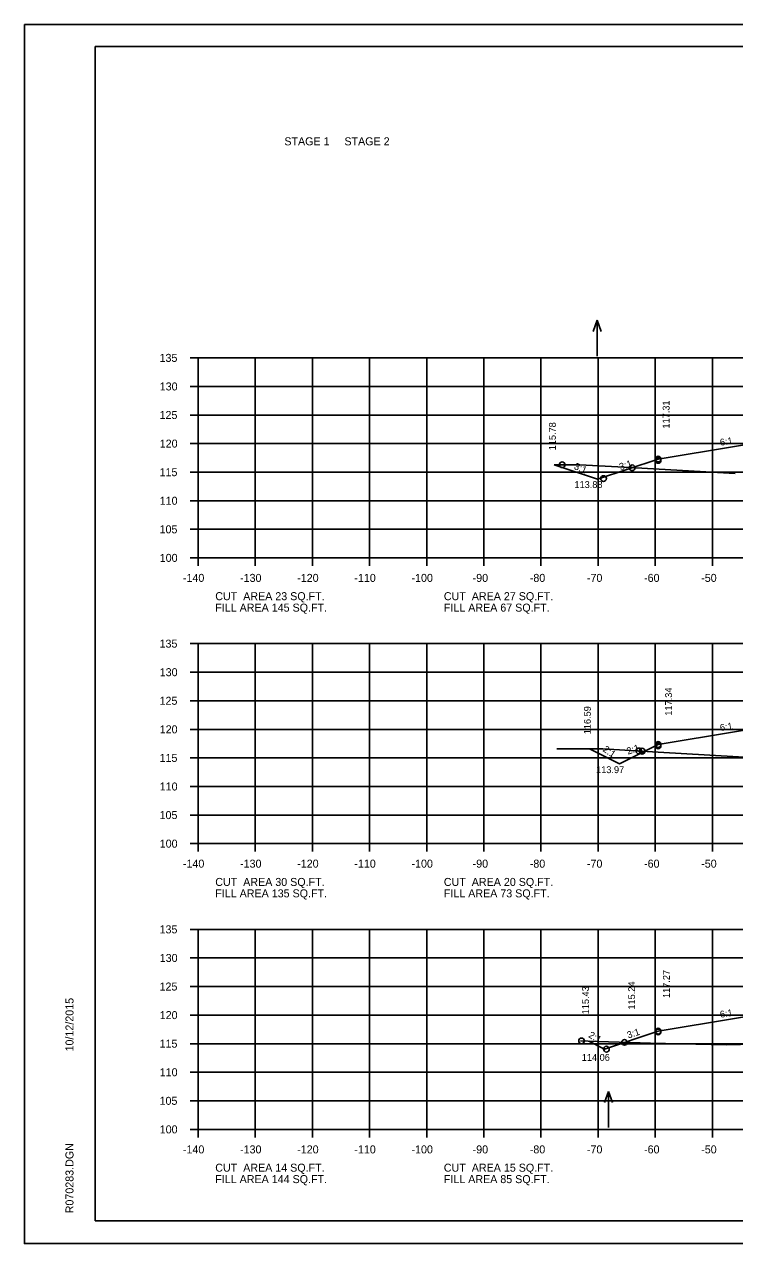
# Model space of a CAD drawing. Extents: x 1175611 to 1176402, y -433344 to -416213.
# Drawn here: x 1175610.6 to 1175734.9, y -418196.5 to -417983.2 of the extents above; entities that cross this region are included whole.
import ezdxf

# ---------------------------------------------------------------- set-up
doc = ezdxf.new("R2010")
doc.units = 0
for name, color, linetype in [('Default', 7, 'Continuous'), ('R_Axis', 7, 'Continuous'), ('R_Axis Annot', 7, 'Continuous'), ('R_Border', 7, 'Continuous'), ('R_Exist Surface', 7, 'Continuous'), ('R_Fin Surface', 7, 'Continuous'), ('R_Grid', 7, 'Continuous'), ('R_No Plot', 7, 'Continuous'), ('R_Water Annot', 7, 'Continuous'), ('R_Xsect Elev', 7, 'Continuous'), ('R_Xsect Slope', 7, 'Continuous')]:
    doc.layers.add(name, color=color, linetype=linetype)

msp = doc.modelspace()

# ---------------------------------------------------------------- linework, layer by layer
at = {"layer": 'R_Axis'}
for p, q in [((1175639.57, -418041.55), (1175640.97, -418041.55)), ((1175640.97, -418076.55), (1175640.97, -418041.55)), ((1175639.57, -418046.55), (1175640.97, -418046.55)), ((1175639.57, -418051.55), (1175640.97, -418051.55)), ((1175639.57, -418056.55), (1175640.97, -418056.55)), ((1175639.57, -418061.55), (1175640.97, -418061.55)), ((1175639.57, -418066.55), (1175640.97, -418066.55)), ((1175639.57, -418071.55), (1175640.97, -418071.55)), ((1175639.57, -418076.55), (1175640.97, -418076.55)), ((1175640.97, -418076.55), (1175920.97, -418076.55)), ((1175640.97, -418077.95), (1175640.97, -418076.55)), ((1175650.97, -418077.95), (1175650.97, -418076.55)), ((1175660.97, -418077.95), (1175660.97, -418076.55)), ((1175670.97, -418077.95), (1175670.97, -418076.55)), ((1175680.97, -418077.95), (1175680.97, -418076.55)), ((1175690.97, -418077.95), (1175690.97, -418076.55)), ((1175700.97, -418077.95), (1175700.97, -418076.55)), ((1175710.97, -418077.95), (1175710.97, -418076.55)), ((1175720.97, -418077.95), (1175720.97, -418076.55)), ((1175730.97, -418077.95), (1175730.97, -418076.55)), ((1175639.57, -418091.55), (1175640.97, -418091.55)), ((1175640.97, -418126.55), (1175640.97, -418091.55)), ((1175639.57, -418096.55), (1175640.97, -418096.55)), ((1175639.57, -418101.55), (1175640.97, -418101.55)), ((1175639.57, -418106.55), (1175640.97, -418106.55)), ((1175639.57, -418111.55), (1175640.97, -418111.55)), ((1175639.57, -418116.55), (1175640.97, -418116.55)), ((1175639.57, -418121.55), (1175640.97, -418121.55)), ((1175639.57, -418126.55), (1175640.97, -418126.55)), ((1175640.97, -418126.55), (1175920.97, -418126.55)), ((1175640.97, -418127.95), (1175640.97, -418126.55)), ((1175650.97, -418127.95), (1175650.97, -418126.55)), ((1175660.97, -418127.95), (1175660.97, -418126.55)), ((1175670.97, -418127.95), (1175670.97, -418126.55)), ((1175680.97, -418127.95), (1175680.97, -418126.55)), ((1175690.97, -418127.95), (1175690.97, -418126.55)), ((1175700.97, -418127.95), (1175700.97, -418126.55)), ((1175710.97, -418127.95), (1175710.97, -418126.55)), ((1175720.97, -418127.95), (1175720.97, -418126.55)), ((1175730.97, -418127.95), (1175730.97, -418126.55)), ((1175639.57, -418141.55), (1175640.97, -418141.55)), ((1175640.97, -418176.55), (1175640.97, -418141.55)), ((1175639.57, -418146.55), (1175640.97, -418146.55)), ((1175639.57, -418151.55), (1175640.97, -418151.55)), ((1175639.57, -418156.55), (1175640.97, -418156.55)), ((1175639.57, -418161.55), (1175640.97, -418161.55)), ((1175639.57, -418166.55), (1175640.97, -418166.55)), ((1175639.57, -418171.55), (1175640.97, -418171.55)), ((1175639.57, -418176.55), (1175640.97, -418176.55)), ((1175640.97, -418176.55), (1175920.97, -418176.55)), ((1175640.97, -418177.95), (1175640.97, -418176.55)), ((1175650.97, -418177.95), (1175650.97, -418176.55)), ((1175660.97, -418177.95), (1175660.97, -418176.55)), ((1175670.97, -418177.95), (1175670.97, -418176.55)), ((1175680.97, -418177.95), (1175680.97, -418176.55)), ((1175690.97, -418177.95), (1175690.97, -418176.55)), ((1175700.97, -418177.95), (1175700.97, -418176.55)), ((1175710.97, -418177.95), (1175710.97, -418176.55)), ((1175720.97, -418177.95), (1175720.97, -418176.55)), ((1175730.97, -418177.95), (1175730.97, -418176.55))]:
    msp.add_line(p, q, dxfattribs=at)
at = {"layer": 'R_Border'}
for p, q in [((1175622.97, -417987.09), (1175939.15, -417987.09)), ((1175622.97, -418192.55), (1175622.97, -417987.09)), ((1175622.97, -418192.55), (1175622.97, -418192.55)), ((1175939.15, -418192.55), (1175622.97, -418192.55))]:
    msp.add_line(p, q, dxfattribs=at)
at = {"layer": 'R_Exist Surface'}
for points in [[(1175703.28, -418060.27), (1175705.46, -418060.26), (1175707.74, -418060.25), (1175715.51, -418060.7), (1175734.93, -418061.78)], [(1175703.72, -418109.95), (1175708.87, -418109.96), (1175711.78, -418109.97), (1175721.46, -418110.53), (1175739.56, -418111.6)], [(1175707.89, -418161.05), (1175709.2, -418161.12), (1175710.96, -418161.18), (1175720.16, -418161.45), (1175733.35, -418161.76), (1175738.41, -418161.66)]]:
    msp.add_lwpolyline(points, dxfattribs=at)
at = {"layer": 'R_Fin Surface'}
for points in [[(1175703.28, -418060.27), (1175710.88, -418062.8), (1175721.47, -418059.27), (1175735.2, -418056.98), (1175743.47, -418055.6), (1175749.47, -418055.36), (1175751.47, -418055.32), (1175780.97, -418054.73), (1175810.47, -418055.32), (1175812.47, -418055.36), (1175818.47, -418055.6), (1175826.75, -418056.98), (1175840.47, -418059.27), (1175850.32, -418062.55), (1175857.08, -418060.3)], [(1175709.46, -418109.96), (1175714.7, -418112.58), (1175721.47, -418109.2), (1175735.2, -418106.91), (1175743.47, -418105.53), (1175749.47, -418105.29), (1175751.47, -418105.25), (1175780.97, -418104.66), (1175810.47, -418105.25), (1175812.47, -418105.29), (1175818.47, -418105.53), (1175826.75, -418106.91), (1175840.47, -418109.2), (1175849.93, -418112.35), (1175853.54, -418111.15)], [(1175709.33, -418161.12), (1175712.06, -418162.49), (1175721.47, -418159.36), (1175735.2, -418157.07), (1175743.47, -418155.69), (1175749.47, -418155.45), (1175751.47, -418155.41), (1175780.97, -418154.82), (1175810.47, -418155.41), (1175812.47, -418155.45), (1175818.47, -418155.69), (1175826.75, -418157.07), (1175840.47, -418159.36), (1175848.85, -418162.15), (1175850.31, -418161.66)]]:
    msp.add_lwpolyline(points, dxfattribs=at)
at = {"layer": 'R_Grid'}
for p, q in [((1175640.97, -418041.55), (1175920.97, -418041.55)), ((1175640.97, -418076.55), (1175640.97, -418041.55)), ((1175650.97, -418076.55), (1175650.97, -418041.55)), ((1175660.97, -418076.55), (1175660.97, -418041.55)), ((1175670.97, -418076.55), (1175670.97, -418041.55)), ((1175680.97, -418076.55), (1175680.97, -418041.55)), ((1175690.97, -418076.55), (1175690.97, -418041.55)), ((1175700.97, -418076.55), (1175700.97, -418041.55)), ((1175710.97, -418076.55), (1175710.97, -418041.55)), ((1175720.97, -418076.55), (1175720.97, -418041.55)), ((1175730.97, -418076.55), (1175730.97, -418041.55)), ((1175640.97, -418046.55), (1175920.97, -418046.55)), ((1175640.97, -418051.55), (1175920.97, -418051.55)), ((1175640.97, -418056.55), (1175920.97, -418056.55)), ((1175640.97, -418061.55), (1175920.97, -418061.55)), ((1175640.97, -418066.55), (1175920.97, -418066.55)), ((1175640.97, -418071.55), (1175920.97, -418071.55)), ((1175640.97, -418076.55), (1175920.97, -418076.55)), ((1175640.97, -418091.55), (1175920.97, -418091.55)), ((1175640.97, -418126.55), (1175640.97, -418091.55)), ((1175640.97, -418091.55), (1175920.97, -418091.55)), ((1175640.97, -418126.55), (1175640.97, -418091.55)), ((1175650.97, -418126.55), (1175650.97, -418091.55)), ((1175650.97, -418126.55), (1175650.97, -418091.55)), ((1175660.97, -418126.55), (1175660.97, -418091.55)), ((1175660.97, -418126.55), (1175660.97, -418091.55)), ((1175670.97, -418126.55), (1175670.97, -418091.55)), ((1175670.97, -418126.55), (1175670.97, -418091.55)), ((1175680.97, -418126.55), (1175680.97, -418091.55)), ((1175680.97, -418126.55), (1175680.97, -418091.55)), ((1175690.97, -418126.55), (1175690.97, -418091.55)), ((1175690.97, -418126.55), (1175690.97, -418091.55)), ((1175700.97, -418126.55), (1175700.97, -418091.55)), ((1175700.97, -418126.55), (1175700.97, -418091.55)), ((1175710.97, -418126.55), (1175710.97, -418091.55)), ((1175710.97, -418126.55), (1175710.97, -418091.55)), ((1175720.97, -418126.55), (1175720.97, -418091.55)), ((1175720.97, -418126.55), (1175720.97, -418091.55)), ((1175730.97, -418126.55), (1175730.97, -418091.55)), ((1175730.97, -418126.55), (1175730.97, -418091.55)), ((1175640.97, -418096.55), (1175920.97, -418096.55)), ((1175640.97, -418096.55), (1175920.97, -418096.55)), ((1175640.97, -418101.55), (1175920.97, -418101.55)), ((1175640.97, -418101.55), (1175920.97, -418101.55)), ((1175640.97, -418106.55), (1175920.97, -418106.55)), ((1175640.97, -418111.55), (1175920.97, -418111.55)), ((1175640.97, -418111.55), (1175920.97, -418111.55)), ((1175640.97, -418116.55), (1175920.97, -418116.55)), ((1175640.97, -418116.55), (1175920.97, -418116.55)), ((1175640.97, -418121.55), (1175920.97, -418121.55)), ((1175640.97, -418121.55), (1175920.97, -418121.55)), ((1175640.97, -418126.55), (1175920.97, -418126.55)), ((1175640.97, -418126.55), (1175920.97, -418126.55)), ((1175640.97, -418141.55), (1175920.97, -418141.55)), ((1175640.97, -418176.55), (1175640.97, -418141.55)), ((1175640.97, -418141.55), (1175920.97, -418141.55)), ((1175640.97, -418176.55), (1175640.97, -418141.55)), ((1175650.97, -418176.55), (1175650.97, -418141.55)), ((1175650.97, -418176.55), (1175650.97, -418141.55)), ((1175660.97, -418176.55), (1175660.97, -418141.55)), ((1175660.97, -418176.55), (1175660.97, -418141.55)), ((1175670.97, -418176.55), (1175670.97, -418141.55)), ((1175670.97, -418176.55), (1175670.97, -418141.55)), ((1175680.97, -418176.55), (1175680.97, -418141.55)), ((1175680.97, -418176.55), (1175680.97, -418141.55)), ((1175690.97, -418176.55), (1175690.97, -418141.55)), ((1175690.97, -418176.55), (1175690.97, -418141.55)), ((1175700.97, -418176.55), (1175700.97, -418141.55)), ((1175700.97, -418176.55), (1175700.97, -418141.55)), ((1175710.97, -418176.55), (1175710.97, -418141.55)), ((1175710.97, -418176.55), (1175710.97, -418141.55)), ((1175720.97, -418176.55), (1175720.97, -418141.55)), ((1175720.97, -418176.55), (1175720.97, -418141.55)), ((1175730.97, -418176.55), (1175730.97, -418141.55)), ((1175730.97, -418176.55), (1175730.97, -418141.55)), ((1175640.97, -418146.55), (1175920.97, -418146.55)), ((1175640.97, -418146.55), (1175920.97, -418146.55)), ((1175640.97, -418151.55), (1175920.97, -418151.55)), ((1175640.97, -418151.55), (1175920.97, -418151.55)), ((1175640.97, -418156.55), (1175920.97, -418156.55)), ((1175640.97, -418156.55), (1175920.97, -418156.55)), ((1175640.97, -418161.55), (1175920.97, -418161.55)), ((1175640.97, -418161.55), (1175920.97, -418161.55)), ((1175640.97, -418166.55), (1175920.97, -418166.55)), ((1175640.97, -418166.55), (1175920.97, -418166.55)), ((1175640.97, -418171.55), (1175920.97, -418171.55)), ((1175640.97, -418171.55), (1175920.97, -418171.55)), ((1175640.97, -418176.55), (1175920.97, -418176.55)), ((1175640.97, -418176.55), (1175920.97, -418176.55))]:
    msp.add_line(p, q, dxfattribs=at)
at = {"layer": 'R_No Plot'}
for p, q in [((1175610.57, -417983.2), (1175943.91, -417983.2)), ((1175610.57, -418196.53), (1175943.91, -418196.53))]:
    msp.add_line(p, q, dxfattribs=at)
msp.add_lwpolyline([(1175610.57, -417983.2), (1175943.91, -417983.2), (1175943.91, -418196.54), (1175610.57, -418196.54)], close=True, dxfattribs=at)
for centre in [(1175704.68, -418060.26), (1175716.94, -418060.78), (1175716.94, -418060.78), (1175721.47, -418059.27), (1175721.47, -418059.49), (1175711.92, -418062.67), (1175721.47, -418109.2), (1175721.47, -418109.44), (1175718.07, -418110.33), (1175718.07, -418110.33), (1175718.68, -418110.37), (1175708.07, -418161.06), (1175715.58, -418161.32), (1175715.58, -418161.32), (1175715.58, -418161.32), (1175721.47, -418159.36), (1175721.47, -418159.49), (1175712.42, -418162.51)]:
    msp.add_circle(centre, 0.5, dxfattribs=at)
at = {"layer": 'R_Water Annot'}
for p, q in [((1175710.82, -418034.98), (1175710.12, -418036.91)), ((1175710.82, -418041.27), (1175710.82, -418034.98)), ((1175710.82, -418034.98), (1175711.52, -418036.91)), ((1175712.79, -418169.92), (1175712.09, -418171.85)), ((1175712.79, -418176.21), (1175712.79, -418169.92)), ((1175712.79, -418169.92), (1175713.49, -418171.85))]:
    msp.add_line(p, q, dxfattribs=at)

# ---------------------------------------------------------------- texts
at = {"layer": 'Default'}
for s, p in [('STAGE 1     STAGE 2', (1175656.06, -418004.36)), ('CUT  AREA 23 SQ.FT.', (1175643.97, -418083.95)), ('CUT  AREA 27 SQ.FT.', (1175683.97, -418083.95)), ('FILL AREA 145 SQ.FT.', (1175643.97, -418085.95)), ('FILL AREA 67 SQ.FT.', (1175683.97, -418085.95)), ('CUT  AREA 30 SQ.FT.', (1175643.97, -418133.95)), ('CUT  AREA 20 SQ.FT.', (1175683.97, -418133.95)), ('FILL AREA 135 SQ.FT.', (1175643.97, -418135.95)), ('FILL AREA 73 SQ.FT.', (1175683.97, -418135.95)), ('CUT  AREA 14 SQ.FT.', (1175643.97, -418183.95)), ('CUT  AREA 15 SQ.FT.', (1175683.97, -418183.95)), ('FILL AREA 144 SQ.FT.', (1175643.97, -418185.95)), ('FILL AREA 85 SQ.FT.', (1175683.97, -418185.95))]:
    msp.add_text(s, height=1.4, dxfattribs=at).set_placement(p)
at = {"layer": 'R_Axis Annot'}
for s, p in [('135', (1175634.22, -418042.25)), ('130', (1175634.25, -418047.25)), ('125', (1175634.22, -418052.25)), ('120', (1175634.25, -418057.25)), ('115', (1175634.22, -418062.25)), ('110', (1175634.25, -418067.25)), ('105', (1175634.22, -418072.25)), ('100', (1175634.25, -418077.25)), ('-140', (1175638.31, -418080.75)), ('-130', (1175648.31, -418080.75)), ('-120', (1175658.31, -418080.75)), ('-110', (1175668.31, -418080.75)), ('-100', (1175678.31, -418080.75)), ('-90', (1175689.01, -418080.75)), ('-80', (1175699.01, -418080.75)), ('-70', (1175709.01, -418080.75)), ('-60', (1175719.01, -418080.75)), ('-50', (1175729.01, -418080.75)), ('135', (1175634.22, -418092.25)), ('130', (1175634.25, -418097.25)), ('125', (1175634.22, -418102.25)), ('120', (1175634.25, -418107.25)), ('115', (1175634.22, -418112.25)), ('110', (1175634.25, -418117.25)), ('105', (1175634.22, -418122.25)), ('100', (1175634.25, -418127.25)), ('-140', (1175638.31, -418130.75)), ('-130', (1175648.31, -418130.75)), ('-120', (1175658.31, -418130.75)), ('-110', (1175668.31, -418130.75)), ('-100', (1175678.31, -418130.75)), ('-90', (1175689.01, -418130.75)), ('-80', (1175699.01, -418130.75)), ('-70', (1175709.01, -418130.75)), ('-60', (1175719.01, -418130.75)), ('-50', (1175729.01, -418130.75)), ('135', (1175634.22, -418142.25)), ('130', (1175634.25, -418147.25)), ('125', (1175634.22, -418152.25)), ('120', (1175634.25, -418157.25)), ('115', (1175634.22, -418162.25)), ('110', (1175634.25, -418167.25)), ('105', (1175634.22, -418172.25)), ('100', (1175634.25, -418177.25)), ('-140', (1175638.31, -418180.75)), ('-130', (1175648.31, -418180.75)), ('-120', (1175658.31, -418180.75)), ('-110', (1175668.31, -418180.75)), ('-100', (1175678.31, -418180.75)), ('-90', (1175689.01, -418180.75)), ('-80', (1175699.01, -418180.75)), ('-70', (1175709.01, -418180.75)), ('-60', (1175719.01, -418180.75)), ('-50', (1175729.01, -418180.75))]:
    msp.add_text(s, height=1.4, dxfattribs=at).set_placement(p)
at = {"layer": 'R_Border'}
for s, p in [('10/12/2015', (1175619.16, -418162.91)), ('R070283.DGN', (1175619.16, -418191.23))]:
    msp.add_text(s, height=1.4, rotation=90, dxfattribs=at).set_placement(p)
at = {"layer": 'R_Xsect Elev'}
for s, p in [('117.31', (1175723.47, -418053.91)), ('115.78', (1175703.57, -418057.72)), ('117.34', (1175723.9, -418104.15)), ('116.59', (1175709.69, -418107.41)), ('117.27', (1175723.52, -418153.56)), ('115.43', (1175709.36, -418156.41)), ('115.24', (1175717.43, -418155.59))]:
    msp.add_text(s, height=1.2, rotation=90, dxfattribs=at).set_placement(p)
for s, p in [('113.88', (1175706.83, -418064.32)), ('113.97', (1175710.62, -418114.21)), ('114.06', (1175708.11, -418164.56))]:
    msp.add_text(s, height=1.2, dxfattribs=at).set_placement(p)
at = {"layer": 'R_Xsect Slope'}
for s, rotation, p in [('6:1', 9.4623, (1175732.39, -418056.94)), ('3:1', 337.0854, (1175706.64, -418060.95)), ('3:1', 18.4349, (1175714.9, -418061.22)), ('6:1', 9.4623, (1175732.39, -418106.87)), ('2:1', 325.7133, (1175711.69, -418110.31)), ('2:1', 18.4349, (1175716.2, -418110.98)), ('6:1', 9.4623, (1175732.39, -418157.03)), ('2:1', 329.728, (1175709.18, -418160.36)), ('3:1', 18.4349, (1175716.26, -418160.66))]:
    msp.add_text(s, height=1.2, rotation=rotation, dxfattribs=at).set_placement(p)

doc.saveas('drawing.dxf')
